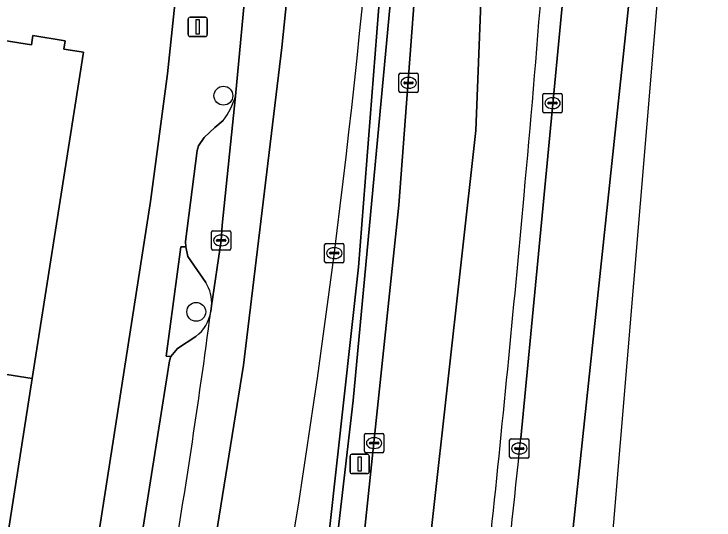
# Model space of a CAD drawing. Extents: x 162172 to 163187, y 382874 to 383685.
# Drawn here: x 163150.45 to 163186.65, y 383135.49 to 383161.66 of the extents above; entities that cross this region are included whole.
import ezdxf

# ---------------------------------------------------------------- set-up
doc = ezdxf.new("R2010")
doc.units = 0
for name, color, linetype in [('IMGEO_Berm_gesloten', 7, 'Continuous'), ('IMGEO_Berm_groen', 7, 'Continuous'), ('IMGEO_Boom', 7, 'Continuous'), ('IMGEO_Erf', 7, 'Continuous'), ('IMGEO_Fietspad_gesloten', 7, 'Continuous'), ('IMGEO_Kolk', 7, 'Continuous'), ('IMGEO_Lichtmast', 7, 'Continuous'), ('IMGEO_Muur', 7, 'Continuous'), ('IMGEO_Pand', 7, 'Continuous'), ('IMGEO_Parkeervlak_open', 7, 'Continuous'), ('IMGEO_Rijbaan_lokaal_gesloten', 7, 'Continuous'), ('IMGEO_Rijbaan_regionaal_gesloten', 7, 'Continuous'), ('IMGEO_Verkeerseiland_groen', 7, 'Continuous'), ('IMGEO_Voetpad_open', 7, 'Continuous')]:
    doc.layers.add(name, color=color, linetype=linetype)

msp = doc.modelspace()

# ---------------------------------------------------------------- linework, layer by layer
at = {"layer": 'IMGEO_Berm_gesloten'}
for points in [[(163161.483, 383083.657), (163165.336, 383108.348), (163167.365, 383123.436), (163170.352, 383151.769), (163172.112, 383175.19), (163172.697, 383185.967), (163173.125, 383197.218), (163173.267, 383208.055), (163173.256, 383209.258)], [(163170.758, 383208.982), (163170.762, 383208.031), (163171.107, 383208.034), (163171.11, 383204.219), (163171.661, 383204.206), (163171.497, 383197.193), (163171.164, 383182.929), (163170.263, 383166.073), (163167.988, 383141.666), (163165.017, 383116.084), (163162.728, 383100.45), (163159.311, 383079.072), (163158.104, 383072.188), (163159.439, 383071.897), (163161.483, 383083.657)], [(163176.658, 383139.724), (163177.54, 383148.894), (163179.45, 383168.953), (163180.276, 383177.791), (163181.185, 383187.216), (163181.964, 383195.767)]]:
    msp.add_lwpolyline(points, dxfattribs=at)
for centre, radius, start, end in [((162476.473, 383217.171), 703.352, 354.70739, 356.508318), ((162002.11, 383258.197), 1179.48, 353.969904, 354.84848), ((162172.146, 383242.684), 1009.775, 353.049009, 354.147746)]:
    msp.add_arc(centre, radius, start, end, dxfattribs=at)
at = {"layer": 'IMGEO_Berm_groen'}
for points in [[(163168.259, 383148.565), (163170.241, 383173.955), (163170.672, 383182.472), (163171.11, 383204.219), (163171.107, 383208.034), (163170.762, 383208.031)], [(163161.89, 383103.271), (163162.679, 383103.096), (163165.259, 383121.433), (163168.259, 383148.565)]]:
    msp.add_lwpolyline(points, dxfattribs=at)
msp.add_arc((162703.042, 383208.658), 467.75, 350.18175, 355.20971, dxfattribs=at)
at = {"layer": 'IMGEO_Boom'}
for centre in [(163161.276, 383157.437), (163159.873, 383146.257)]:
    msp.add_circle(centre, 0.489, dxfattribs=at)
at = {"layer": 'IMGEO_Erf'}
for points in [[(163150.387, 383109.402), (163154.256, 383131.058), (163157.499, 383151.959), (163158.378, 383158.574), (163159.977, 383173.635), (163161.497, 383190.557)], [(163123.838, 383112.587), (163136.231, 383110.599), (163138.871, 383127.433), (163141.526, 383144.371), (163144.166, 383161.205), (163151.345, 383160.071), (163151.419, 383160.545), (163153.095, 383160.282), (163153.028, 383159.85), (163154.034, 383159.692), (163151.388, 383142.813), (163148.734, 383125.887), (163146.104, 383109.108), (163150.004, 383108.497), (163150.063, 383108.734)]]:
    msp.add_lwpolyline(points, dxfattribs=at)
at = {"layer": 'IMGEO_Fietspad_gesloten'}
for points in [[(163148.975, 383084.572), (163154.621, 383099.795), (163155.875, 383105.528), (163157.785, 383116.216), (163160.232, 383130.548), (163162.322, 383143.506), (163164.291, 383159.927), (163165.485, 383171.512), (163166.321, 383182.858), (163166.679, 383195.159), (163166.649, 383212.865)], [(163164.116, 383179.445), (163163.596, 383173.843), (163163.578, 383173.64), (163163.285, 383170.421), (163163.115, 383169.45), (163162.499, 383163.881), (163161.899, 383157.421), (163161.205, 383150.735), (163161.165, 383149.952), (163160.665, 383146.567), (163160.623, 383146.274)]]:
    msp.add_lwpolyline(points, dxfattribs=at)
msp.add_arc((162772.388, 383197.683), 391.624, 350.33212, 352.45692, dxfattribs=at)
at = {"layer": 'IMGEO_Kolk'}
for p, q in [((163170.354, 383157.674), (163170.354, 383158.526)), ((163170.429, 383158.6), (163171.281, 383158.6)), ((163170.842, 383158.38), (163170.867, 383158.38)), ((163171.355, 383158.526), (163171.355, 383157.674)), ((163170.613, 383158.094), (163170.613, 383158.106)), ((163171.051, 383158.057), (163170.653, 383158.057)), ((163170.656, 383158.143), (163171.054, 383158.143)), ((163171.097, 383158.106), (163171.097, 383158.094)), ((163170.865, 383157.82), (163170.84, 383157.82)), ((163171.281, 383157.6), (163170.429, 383157.6)), ((163177.798, 383156.627), (163177.798, 383157.479)), ((163177.873, 383157.553), (163178.725, 383157.553)), ((163178.286, 383157.333), (163178.311, 383157.333)), ((163178.799, 383157.479), (163178.799, 383156.627)), ((163178.057, 383157.047), (163178.057, 383157.059)), ((163178.495, 383157.01), (163178.097, 383157.01)), ((163178.1, 383157.096), (163178.498, 383157.096)), ((163178.541, 383157.059), (163178.541, 383157.047)), ((163178.309, 383156.773), (163178.284, 383156.773)), ((163178.725, 383156.553), (163177.873, 383156.553)), ((163160.738, 383150.452), (163161.59, 383150.452)), ((163160.663, 383149.526), (163160.663, 383150.378)), ((163161.151, 383150.232), (163161.176, 383150.232)), ((163161.664, 383150.378), (163161.664, 383149.526)), ((163160.922, 383149.946), (163160.922, 383149.958)), ((163161.36, 383149.909), (163160.962, 383149.909)), ((163160.965, 383149.995), (163161.363, 383149.995)), ((163161.406, 383149.958), (163161.406, 383149.946)), ((163166.511, 383148.87), (163166.511, 383149.722)), ((163166.586, 383149.796), (163167.438, 383149.796)), ((163167.512, 383149.722), (163167.512, 383148.87)), ((163161.59, 383149.452), (163160.738, 383149.452)), ((163161.174, 383149.672), (163161.149, 383149.672)), ((163166.813, 383149.339), (163167.211, 383149.339)), ((163166.999, 383149.576), (163167.024, 383149.576)), ((163166.77, 383149.29), (163166.77, 383149.302)), ((163167.208, 383149.253), (163166.81, 383149.253)), ((163167.022, 383149.016), (163166.997, 383149.016)), ((163167.254, 383149.302), (163167.254, 383149.29)), ((163167.438, 383148.796), (163166.586, 383148.796)), ((163168.647, 383139.971), (163169.499, 383139.971)), ((163168.572, 383139.045), (163168.572, 383139.897)), ((163169.06, 383139.751), (163169.085, 383139.751)), ((163169.573, 383139.897), (163169.573, 383139.045)), ((163176.08, 383138.763), (163176.08, 383139.615)), ((163176.155, 383139.689), (163177.007, 383139.689)), ((163177.081, 383139.615), (163177.081, 383138.763)), ((163168.831, 383139.465), (163168.831, 383139.477)), ((163169.269, 383139.428), (163168.871, 383139.428)), ((163168.874, 383139.514), (163169.272, 383139.514)), ((163169.083, 383139.191), (163169.058, 383139.191)), ((163169.315, 383139.477), (163169.315, 383139.465)), ((163176.339, 383139.183), (163176.339, 383139.195)), ((163176.382, 383139.232), (163176.78, 383139.232)), ((163176.568, 383139.469), (163176.593, 383139.469)), ((163176.823, 383139.195), (163176.823, 383139.183)), ((163169.499, 383138.971), (163168.647, 383138.971)), ((163176.777, 383139.146), (163176.379, 383139.146)), ((163176.591, 383138.909), (163176.566, 383138.909)), ((163177.007, 383138.689), (163176.155, 383138.689))]:
    msp.add_line(p, q, dxfattribs=at)
for points in [[(163170.354, 383157.674), (163170.354, 383158.526)], [(163170.429, 383158.6), (163171.281, 383158.6)], [(163171.355, 383158.526), (163171.355, 383157.674)], [(163171.281, 383157.6), (163170.429, 383157.6)], [(163177.798, 383156.627), (163177.798, 383157.479)], [(163177.873, 383157.553), (163178.725, 383157.553)], [(163178.799, 383157.479), (163178.799, 383156.627)], [(163178.725, 383156.553), (163177.873, 383156.553)], [(163160.738, 383150.452), (163161.59, 383150.452)], [(163160.663, 383149.526), (163160.663, 383150.378)], [(163161.664, 383150.378), (163161.664, 383149.526)], [(163166.511, 383148.87), (163166.511, 383149.722)], [(163166.586, 383149.796), (163167.438, 383149.796)], [(163167.512, 383149.722), (163167.512, 383148.87)], [(163161.59, 383149.452), (163160.738, 383149.452)], [(163167.438, 383148.796), (163166.586, 383148.796)], [(163168.647, 383139.971), (163169.499, 383139.971)], [(163168.572, 383139.045), (163168.572, 383139.897)], [(163169.573, 383139.897), (163169.573, 383139.045)], [(163176.08, 383138.763), (163176.08, 383139.615)], [(163176.155, 383139.689), (163177.007, 383139.689)], [(163177.081, 383139.615), (163177.081, 383138.763)], [(163169.499, 383138.971), (163168.647, 383138.971)], [(163177.007, 383138.689), (163176.155, 383138.689)]]:
    msp.add_lwpolyline(points, dxfattribs=at)
for centre, radius, start, end in [((163170.431, 383158.524), 0.0765, 91.552, 178.448), ((163170.431, 383158.524), 0.0765, 91.552, 178.448), ((163171.279, 383158.524), 0.0765, 1.552, 88.448), ((163171.279, 383158.524), 0.0765, 1.552, 88.448), ((163170.653, 383158.103), 0.0403, 85.8775, 175.7526), ((163170.65, 383158.093), 0.0366, 178.938, 274.7102), ((163171.054, 383158.1), 0.043, 264.8664, 352.4533), ((163171.058, 383158.105), 0.0386, 1.7309, 96.639), ((163170.431, 383157.676), 0.0765, 181.552, 268.448), ((163170.431, 383157.676), 0.0765, 181.552, 268.448), ((163171.279, 383157.676), 0.0765, 271.552, 358.448), ((163171.279, 383157.676), 0.0765, 271.552, 358.448), ((163177.875, 383157.477), 0.0765, 91.552, 178.448), ((163177.875, 383157.477), 0.0765, 91.552, 178.448), ((163178.723, 383157.477), 0.0765, 1.552, 88.448), ((163178.723, 383157.477), 0.0765, 1.552, 88.448), ((163178.097, 383157.056), 0.0403, 85.8775, 175.7526), ((163178.094, 383157.046), 0.0366, 178.938, 274.7102), ((163178.498, 383157.053), 0.043, 264.8664, 352.4533), ((163178.502, 383157.058), 0.0386, 1.7309, 96.639), ((163177.875, 383156.629), 0.0765, 181.552, 268.448), ((163177.875, 383156.629), 0.0765, 181.552, 268.448), ((163178.723, 383156.629), 0.0765, 271.552, 358.448), ((163178.723, 383156.629), 0.0765, 271.552, 358.448), ((163160.74, 383150.376), 0.0765, 91.552, 178.448), ((163160.74, 383150.376), 0.0765, 91.552, 178.448), ((163161.588, 383150.376), 0.0765, 1.552, 88.448), ((163161.588, 383150.376), 0.0765, 1.552, 88.448), ((163160.962, 383149.955), 0.0403, 85.8775, 175.7526), ((163160.959, 383149.945), 0.0366, 178.938, 274.7102), ((163161.363, 383149.952), 0.043, 264.8664, 352.4533), ((163161.367, 383149.957), 0.0386, 1.7309, 96.639), ((163166.588, 383149.72), 0.0765, 91.552, 178.448), ((163166.588, 383149.72), 0.0765, 91.552, 178.448), ((163167.436, 383149.72), 0.0765, 1.552, 88.448), ((163167.436, 383149.72), 0.0765, 1.552, 88.448), ((163160.74, 383149.528), 0.0765, 181.552, 268.448), ((163160.74, 383149.528), 0.0765, 181.552, 268.448), ((163161.588, 383149.528), 0.0765, 271.552, 358.448), ((163161.588, 383149.528), 0.0765, 271.552, 358.448), ((163166.81, 383149.299), 0.0403, 85.8775, 175.7526), ((163167.215, 383149.301), 0.0386, 1.7309, 96.639), ((163166.807, 383149.289), 0.0366, 178.938, 274.7102), ((163167.211, 383149.296), 0.043, 264.8664, 352.4533), ((163166.588, 383148.872), 0.0765, 181.552, 268.448), ((163166.588, 383148.872), 0.0765, 181.552, 268.448), ((163167.436, 383148.872), 0.0765, 271.552, 358.448), ((163167.436, 383148.872), 0.0765, 271.552, 358.448), ((163168.649, 383139.895), 0.0765, 91.552, 178.448), ((163168.649, 383139.895), 0.0765, 91.552, 178.448), ((163169.497, 383139.895), 0.0765, 1.552, 88.448), ((163169.497, 383139.895), 0.0765, 1.552, 88.448), ((163176.157, 383139.613), 0.0765, 91.552, 178.448), ((163176.157, 383139.613), 0.0765, 91.552, 178.448), ((163177.005, 383139.613), 0.0765, 1.552, 88.448), ((163177.005, 383139.613), 0.0765, 1.552, 88.448), ((163168.871, 383139.474), 0.0403, 85.8775, 175.7526), ((163168.868, 383139.464), 0.0366, 178.938, 274.7102), ((163169.272, 383139.471), 0.043, 264.8664, 352.4533), ((163169.276, 383139.476), 0.0386, 1.7309, 96.639), ((163176.379, 383139.192), 0.0403, 85.8775, 175.7526), ((163176.376, 383139.182), 0.0366, 178.938, 274.7102), ((163176.78, 383139.189), 0.043, 264.8664, 352.4533), ((163176.784, 383139.194), 0.0386, 1.7309, 96.639), ((163168.649, 383139.047), 0.0765, 181.552, 268.448), ((163168.649, 383139.047), 0.0765, 181.552, 268.448), ((163169.497, 383139.047), 0.0765, 271.552, 358.448), ((163169.497, 383139.047), 0.0765, 271.552, 358.448), ((163176.157, 383138.765), 0.0765, 181.552, 268.448), ((163176.157, 383138.765), 0.0765, 181.552, 268.448), ((163177.005, 383138.765), 0.0765, 271.552, 358.448), ((163177.005, 383138.765), 0.0765, 271.552, 358.448)]:
    msp.add_arc(centre, radius, start, end, dxfattribs=at)
for centre, major_axis, ratio, start_param, end_param in [((163170.841, 383158.1), (-0.387, 0.002), 0.722429, 4.712389, 7.853982), ((163170.866, 383158.1), (-0.39, 0.002), 0.717154, 1.570796, 4.712389), ((163178.285, 383157.053), (-0.387, 0.002), 0.722429, 4.712389, 7.853982), ((163178.31, 383157.053), (-0.39, 0.002), 0.717154, 1.570796, 4.712389), ((163161.15, 383149.952), (-0.387, 0.002), 0.722429, 4.712389, 7.853982), ((163161.175, 383149.952), (-0.39, 0.002), 0.717154, 1.570796, 4.712389), ((163166.998, 383149.296), (-0.387, 0.002), 0.722429, 4.712389, 7.853982), ((163167.023, 383149.296), (-0.39, 0.002), 0.717154, 1.570796, 4.712389), ((163169.059, 383139.471), (-0.387, 0.002), 0.722429, 4.712389, 7.853982), ((163169.084, 383139.471), (-0.39, 0.002), 0.717154, 1.570796, 4.712389), ((163176.567, 383139.189), (-0.387, 0.002), 0.722429, 4.712389, 7.853982), ((163176.592, 383139.189), (-0.39, 0.002), 0.717154, 1.570796, 4.712389)]:
    msp.add_ellipse(centre, major_axis=major_axis, ratio=ratio, start_param=start_param, end_param=end_param, dxfattribs=at)
at = {"layer": 'IMGEO_Lichtmast'}
for p, q in [((163159.452, 383160.597), (163159.452, 383161.397)), ((163159.452, 383161.397), (163159.452, 383160.597)), ((163159.552, 383161.497), (163160.342, 383161.497)), ((163160.342, 383161.497), (163159.552, 383161.497)), ((163160.442, 383161.397), (163160.442, 383160.597)), ((163160.442, 383160.597), (163160.442, 383161.397)), ((163160.342, 383160.497), (163159.552, 383160.497)), ((163159.552, 383160.497), (163160.342, 383160.497)), ((163167.925, 383138.89), (163168.715, 383138.89)), ((163168.715, 383138.89), (163167.925, 383138.89)), ((163167.825, 383137.99), (163167.825, 383138.79)), ((163167.825, 383138.79), (163167.825, 383137.99)), ((163168.815, 383138.79), (163168.815, 383137.99)), ((163168.815, 383137.99), (163168.815, 383138.79)), ((163168.715, 383137.89), (163167.925, 383137.89)), ((163167.925, 383137.89), (163168.715, 383137.89))]:
    msp.add_line(p, q, dxfattribs=at)
for points in [[(163159.872, 383161.372), (163160.022, 383161.372), (163160.022, 383160.622), (163159.872, 383160.622), (163159.872, 383161.372)], [(163168.245, 383138.765), (163168.395, 383138.765), (163168.395, 383138.015), (163168.245, 383138.015), (163168.245, 383138.765)]]:
    msp.add_lwpolyline(points, dxfattribs=at)
for centre, start, end in [((163159.552, 383161.397), 90, 180), ((163159.552, 383161.397), 90, 180), ((163160.342, 383161.397), 0, 90), ((163160.342, 383161.397), 360, 90), ((163159.552, 383160.597), 180, 270), ((163159.552, 383160.597), 180, 270), ((163160.342, 383160.597), 270, 0), ((163160.342, 383160.597), 270, 0), ((163167.925, 383138.79), 90, 180), ((163167.925, 383138.79), 90, 180), ((163168.715, 383138.79), 0, 90), ((163168.715, 383138.79), 360, 90), ((163167.925, 383137.99), 180, 270), ((163167.925, 383137.99), 180, 270), ((163168.715, 383137.99), 270, 0), ((163168.715, 383137.99), 270, 0)]:
    msp.add_arc(centre, 0.1, start, end, dxfattribs=at)
at = {"layer": 'IMGEO_Muur'}
msp.add_lwpolyline([(163162.728, 383100.45), (163165.017, 383116.084), (163167.988, 383141.666), (163170.263, 383166.073), (163171.164, 383182.929), (163171.497, 383197.193), (163171.661, 383204.206), (163171.11, 383204.219), (163170.672, 383182.472), (163170.241, 383173.955), (163168.259, 383148.565), (163165.259, 383121.433), (163162.679, 383103.096), (163162.092, 383099.294), (163159.02, 383079.411), (163157.741, 383072.267), (163156.534, 383065.531), (163156.496, 383065.321), (163156.885, 383065.236), (163158.104, 383072.188), (163159.311, 383079.072)], close=True, dxfattribs=at)
at = {"layer": 'IMGEO_Pand'}
for points in [[(163141.526, 383144.371), (163151.388, 383142.813), (163154.034, 383159.692), (163153.028, 383159.85), (163153.095, 383160.282), (163151.419, 383160.545), (163151.345, 383160.071), (163144.166, 383161.205)], [(163148.734, 383125.887), (163151.388, 383142.813), (163141.526, 383144.371), (163138.871, 383127.433)]]:
    msp.add_lwpolyline(points, close=True, dxfattribs=at)
at = {"layer": 'IMGEO_Parkeervlak_open'}
for points in [[(163160.665, 383146.567), (163161.165, 383149.952), (163161.205, 383150.735), (163161.899, 383157.421)], [(163161.256, 383156.151), (163160.841, 383155.796), (163160.279, 383155.279), (163159.983, 383154.851), (163159.914, 383154.606), (163159.311, 383149.894), (163159.326, 383149.613), (163159.429, 383149.119), (163160.364, 383147.783)], [(163159.851, 383144.991), (163158.898, 383144.356), (163158.549, 383143.941), (163158.488, 383143.731), (163157.125, 383135.117), (163157.082, 383134.904)]]:
    msp.add_lwpolyline(points, dxfattribs=at)
for centre, radius, start, end in [((163158.529, 383158.329), 3.49, 321.3802, 344.9137), ((163158.648, 383146.713), 2.022, 355.8611, 31.9452), ((162772.388, 383197.683), 391.624, 350.33212, 352.45692), ((163158.721, 383146.545), 1.921, 306.0313, 351.8968)]:
    msp.add_arc(centre, radius, start, end, dxfattribs=at)
at = {"layer": 'IMGEO_Rijbaan_lokaal_gesloten'}
msp.add_lwpolyline([(163168.4, 383233.071), (163167.099, 383229.7), (163166.709, 383220.807), (163166.649, 383212.865), (163166.679, 383195.159), (163166.321, 383182.858), (163165.485, 383171.512), (163164.291, 383159.927), (163162.322, 383143.506), (163160.232, 383130.548), (163157.785, 383116.216), (163155.875, 383105.528), (163154.621, 383099.795), (163148.975, 383084.572)], dxfattribs=at)
msp.add_arc((162703.042, 383208.658), 467.75, 350.18175, 355.20971, dxfattribs=at)
at = {"layer": 'IMGEO_Rijbaan_regionaal_gesloten'}
msp.add_lwpolyline([(163176.18, 383201.214), (163176.36, 383218.296), (163175.704, 383245.265), (163172.262, 383245.576), (163173.253, 383219.749), (163173.263, 383214.664), (163173.216, 383213.959), (163173.256, 383209.258), (163173.267, 383208.055), (163173.125, 383197.218), (163172.697, 383185.967), (163172.112, 383175.19), (163170.352, 383151.769), (163167.365, 383123.436), (163165.336, 383108.348), (163161.483, 383083.657), (163159.439, 383071.897), (163162.796, 383071.166), (163165.71, 383088.65), (163169.125, 383111.846), (163171.372, 383129.018), (163174.339, 383155.631), (163175.147, 383176.399)], close=True, dxfattribs=at)
for points in [[(163178.805, 383244.956), (163175.704, 383245.265), (163176.36, 383218.296), (163176.18, 383201.214), (163175.147, 383176.399), (163174.339, 383155.631), (163171.372, 383129.018), (163169.125, 383111.846), (163165.71, 383088.65), (163162.796, 383071.166), (163165.986, 383070.471)], [(163186.584, 383244.725), (163184.769, 383244.897), (163184.488, 383238.308), (163183.986, 383222.106), (163182.637, 383207.098), (163181.964, 383195.767), (163181.185, 383187.216), (163180.276, 383177.791), (163179.45, 383168.953), (163177.54, 383148.894), (163176.658, 383139.724)], [(163166.971, 383070.256), (163170.131, 383069.567), (163172.428, 383083.029), (163174.02, 383093.378), (163175.612, 383103.726), (163178.537, 383127.319), (163182.776, 383167.261), (163183.531, 383174.763), (163184.285, 383182.266), (163185.511, 383198.678), (163186.649, 383241.35), (163186.584, 383244.725)], [(163170.325, 383069.525), (163176.968, 383103.124), (163180.086, 383118.898), (163184.922, 383176.6), (163185.511, 383198.678), (163184.285, 383182.266), (163183.531, 383174.763), (163182.776, 383167.261), (163178.537, 383127.319), (163175.612, 383103.726), (163174.02, 383093.378), (163172.428, 383083.029), (163170.131, 383069.567), (163170.325, 383069.525)]]:
    msp.add_lwpolyline(points, dxfattribs=at)
for centre, radius, start, end in [((162476.473, 383217.171), 703.352, 354.70739, 356.508318), ((162002.11, 383258.197), 1179.48, 353.969904, 354.84848), ((162172.146, 383242.684), 1009.775, 353.049009, 354.147746)]:
    msp.add_arc(centre, radius, start, end, dxfattribs=at)
at = {"layer": 'IMGEO_Verkeerseiland_groen'}
for points in [[(163160.364, 383147.783), (163159.429, 383149.119), (163159.326, 383149.613), (163159.082, 383149.613), (163158.32, 383143.963), (163158.549, 383143.941), (163158.898, 383144.356), (163159.851, 383144.991)], [(163160.623, 383146.274), (163160.665, 383146.567)]]:
    msp.add_lwpolyline(points, dxfattribs=at)
for centre, radius, start, end in [((163158.648, 383146.713), 2.022, 355.8611, 31.9452), ((163158.721, 383146.545), 1.921, 306.0313, 351.8968)]:
    msp.add_arc(centre, radius, start, end, dxfattribs=at)
at = {"layer": 'IMGEO_Voetpad_open'}
for points in [[(163158.097, 383262.951), (163156.587, 383263.842), (163151.366, 383266.818), (163150.466, 383265.855), (163150.434, 383265.544), (163150.348, 383264.717), (163150.191, 383264.741), (163148.928, 383256.284), (163148.897, 383256.288), (163148.674, 383254.811), (163148.649, 383254.815), (163148.588, 383254.239), (163149.484, 383254.082), (163149.786, 383248.385), (163159.893, 383248.853), (163160.002, 383246.311), (163160.795, 383232.984), (163161.526, 383207.385), (163161.497, 383190.557), (163159.977, 383173.635), (163158.378, 383158.574), (163157.499, 383151.959), (163154.256, 383131.058), (163150.387, 383109.402)], [(163161.899, 383157.421), (163162.499, 383163.881)], [(163152.985, 383111.083), (163153.043, 383111.292), (163152.807, 383111.347), (163153.838, 383116.942), (163155.998, 383129.231), (163156.902, 383134.951), (163157.082, 383134.904), (163157.125, 383135.117), (163158.488, 383143.731), (163158.549, 383143.941), (163158.32, 383143.963), (163159.082, 383149.613), (163159.326, 383149.613), (163159.311, 383149.894), (163159.914, 383154.606), (163159.983, 383154.851), (163160.279, 383155.279), (163160.841, 383155.796), (163161.256, 383156.151)]]:
    msp.add_lwpolyline(points, dxfattribs=at)
msp.add_arc((163158.529, 383158.329), 3.49, 321.3802, 344.9137, dxfattribs=at)

doc.saveas('drawing.dxf')
